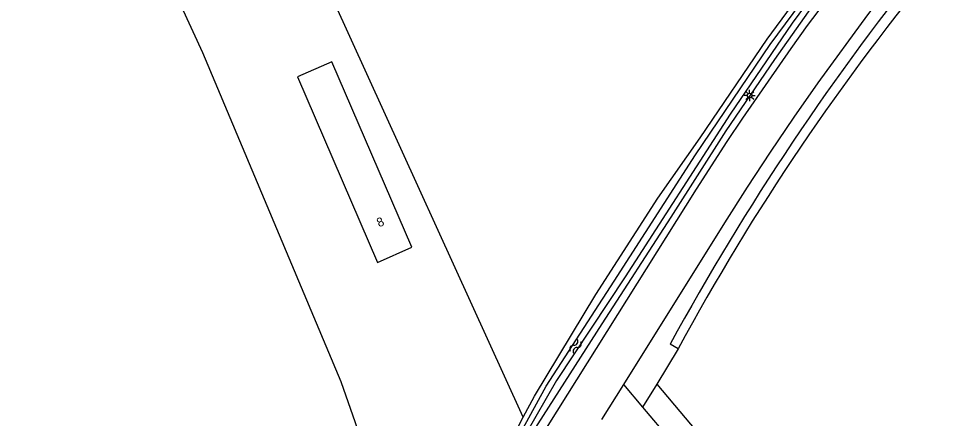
# Model space of a CAD drawing. Extents: x 133000 to 136000, y 400500 to 403500.
# Drawn here: x 134995 to 135098.7, y 400646.2 to 400690.7 of the extents above; entities that cross this region are included whole.
import ezdxf

# ---------------------------------------------------------------- set-up
doc = ezdxf.new("R2010")
doc.units = 0
for name, color, linetype in [('gg-afsc-draadraster', 7, 'Continuous'), ('gg-anno-huisnummerreeks BGT', 7, 'Continuous'), ('gg-bbg-hoofdgebouw', 7, 'Continuous'), ('gg-knt-bronhoudergrens', 7, 'Continuous'), ('gg-knt-verharding', 7, 'Continuous'), ('gg-kntw-bovenkant insteek waterloop', 7, 'Continuous'), ('gg-kntw-greppel-droge sloot', 7, 'Continuous'), ('gg-kntw-waterlijn', 7, 'Continuous'), ('gt-grn-vlakafsluiter', 7, 'Continuous'), ('gt-symb-lichtmast', 7, 'Continuous'), ('gt-symb-watersymbool', 7, 'Continuous')]:
    doc.layers.add(name, color=color, linetype=linetype)

# ---------------------------------------------------------------- blocks, each defined once
blk = doc.blocks.new('gt0-WA')
at = {"layer": 'gt-symb-watersymbool'}
for centre, start, end in [((-0.32, 0.02), 28.0725, 151.9275), ((0.43, 0.42), 208.0725, 331.9275), ((-0.32, -0.43), 28.0725, 151.9275), ((0.43, -0.03), 208.0725, 331.9275)]:
    blk.add_arc(centre, 0.425, start, end, dxfattribs=at)
blk = doc.blocks.new('gt0-LMAST')
at = {"layer": 'gt-symb-lichtmast'}
for p, q in [((-0.18, 0.17), (-0.45, 0.44)), ((-0.01, 0.25), (-0.01, 0.62)), ((0.17, 0.17), (0.44, 0.44)), ((-0.26, 0), (-0.63, 0)), ((-0.18, -0.18), (-0.45, -0.45)), ((-0.01, -0.25), (-0.01, -0.63)), ((0.44, -0.45), (0.17, -0.18)), ((0.24, 0), (0.62, 0))]:
    blk.add_line(p, q, dxfattribs=at)
blk.add_circle((-0.01, 0), 0.25, dxfattribs=at)

msp = doc.modelspace()

# ---------------------------------------------------------------- linework, layer by layer
at = {"layer": 'gg-afsc-draadraster'}
msp.add_lwpolyline([(135015.55, 400686.93), (135008, 400703.4), (134999.78, 400721.8), (134983.52, 400717.09), (134968, 400711.46), (134941.76, 400701.07)], dxfattribs=at)
at = {"layer": 'gg-bbg-hoofdgebouw'}
msp.add_lwpolyline([(135035.04, 400663.58), (135038.88, 400665.28), (135029.96, 400685.91), (135026.13, 400684.25), (135035.04, 400663.58)], dxfattribs=at)
at = {"layer": 'gg-knt-bronhoudergrens'}
msp.add_line((135051.29, 400646.35), (135030.07, 400692.93), dxfattribs=at)
for points in [[(135038.99, 400627.48), (135030.99, 400650.28), (135015.55, 400686.93)], [(135066.17, 400650.03), (135080, 400633.64), (135088.75, 400623.27)]]:
    msp.add_lwpolyline(points, dxfattribs=at)
at = {"layer": 'gg-knt-verharding'}
for p, q in [((135062.45, 400649.99), (135060, 400646.1)), ((135062.45, 400649.99), (135064.6, 400647.46)), ((135064.6, 400647.46), (135086.64, 400621.49))]:
    msp.add_line(p, q, dxfattribs=at)
for points in [[(135028.58, 400604.88), (135070.6, 400671.76), (135074.02, 400677.04), (135075.77, 400679.66), (135081.14, 400687.41), (135082.99, 400689.96), (135084.89, 400692.47), (135088.23, 400696.7), (135091.62, 400700.88), (135092.75, 400702.21)], [(135098.69, 400702.19), (135098.14, 400701.6), (135095.46, 400698.52), (135092.5, 400694.89), (135089.66, 400691.17), (135084.15, 400683.59), (135081.47, 400679.75), (135078.83, 400675.87), (135076.26, 400671.96), (135073.74, 400668.01), (135062.45, 400649.99)]]:
    msp.add_lwpolyline(points, dxfattribs=at)
at = {"layer": 'gg-kntw-bovenkant insteek waterloop'}
msp.add_line((135050.26, 400644.43), (135051.29, 400646.35), dxfattribs=at)
for points in [[(135091.8, 400702.66), (135090.38, 400700.99), (135084.59, 400693.67), (135079.3, 400686.18), (135073.89, 400678.24), (135067.76, 400668.64), (135060.05, 400656.74), (135051.74, 400643.77), (135050.26, 400644.43)], [(135051.29, 400646.35), (135052.53, 400648.69), (135059.38, 400660.02), (135066.3, 400670.74), (135071.01, 400677.46), (135078.49, 400688.46), (135083.4, 400695.11), (135088.51, 400701.61), (135089.09, 400702.27)]]:
    msp.add_lwpolyline(points, dxfattribs=at)
at = {"layer": 'gg-kntw-greppel-droge sloot'}
msp.add_line((135068.56, 400653.97), (135067.67, 400654.5), dxfattribs=at)
for centre, radius, start, end in [((135325.96, 400513.02), 294.5, 141.0513, 151.2898), ((135302.8, 400527.08), 266.4, 140.2507, 151.5552)]:
    msp.add_arc(centre, radius, start, end, dxfattribs=at)
at = {"layer": 'gg-kntw-waterlijn'}
msp.add_lwpolyline([(135085.94, 400696.59), (135081.27, 400690.24), (135074.37, 400680.11), (135062.66, 400661.97), (135054.99, 400650.45), (135051.54, 400644.43), (135051.04, 400644.73), (135053.85, 400649.81), (135061.41, 400661.51), (135070.48, 400675.55), (135078.82, 400687.85), (135085.53, 400696.96)], dxfattribs=at)
at = {"layer": 'gt-grn-vlakafsluiter'}
for p, q in [((135068.56, 400653.97), (135066.17, 400650.03)), ((135066.17, 400650.03), (135064.6, 400647.46))]:
    msp.add_line(p, q, dxfattribs=at)

# ---------------------------------------------------------------- block references
at = {"layer": 'gt-symb-lichtmast'}
msp.add_blockref('gt0-LMAST', (135076.54, 400682.18), dxfattribs=at)
at = {"layer": 'gt-symb-watersymbool', "rotation": 57.29577420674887}
msp.add_blockref('gt0-WA', (135057.08, 400654.19), dxfattribs=at)

# ---------------------------------------------------------------- texts
at = {"layer": 'gg-anno-huisnummerreeks BGT'}
msp.add_text('8', height=1, rotation=23.9, dxfattribs=at).set_placement((135035.21, 400667.48))

doc.saveas('drawing.dxf')
